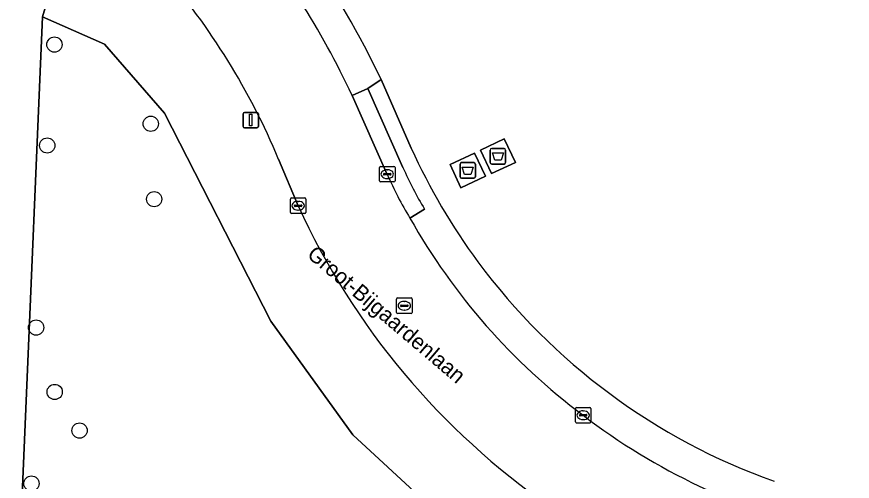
# Model space of a CAD drawing. Extents: x 160732 to 162107, y 387428 to 388479.
# Drawn here: x 161880.2 to 161933.7, y 387596.6 to 387626.4 of the extents above; entities that cross this region are included whole.
import ezdxf

# ---------------------------------------------------------------- set-up
doc = ezdxf.new("R2010")
doc.units = 0
for name, color, linetype in [('IMGEO_Afval_apart_plaats', 7, 'Continuous'), ('IMGEO_Boom', 7, 'Continuous'), ('IMGEO_Erf', 7, 'Continuous'), ('IMGEO_Groenvoorziening', 7, 'Continuous'), ('IMGEO_Kolk', 7, 'Continuous'), ('IMGEO_Lichtmast', 7, 'Continuous'), ('IMGEO_Loofbos', 7, 'Continuous'), ('IMGEO_Openbare_ruimte_label', 7, 'Continuous'), ('IMGEO_Rijbaan_lokaal_open', 7, 'Continuous'), ('IMGEO_Rioolput', 7, 'Continuous'), ('IMGEO_Voetpad_gesloten', 7, 'Continuous'), ('IMGEO_Voetpad_open', 7, 'Continuous')]:
    doc.layers.add(name, color=color, linetype=linetype)

msp = doc.modelspace()

# ---------------------------------------------------------------- linework, layer by layer
at = {"layer": 'IMGEO_Afval_apart_plaats'}
for p, q in [((161910.515, 387617.007), (161910.515, 387617.807)), ((161910.515, 387617.807), (161910.515, 387617.007)), ((161910.615, 387617.907), (161911.405, 387617.907)), ((161911.405, 387617.907), (161910.615, 387617.907)), ((161911.505, 387617.807), (161911.505, 387617.007)), ((161911.505, 387617.007), (161911.505, 387617.807)), ((161908.583, 387616.099), (161908.583, 387616.899)), ((161908.583, 387616.899), (161908.583, 387616.099)), ((161908.683, 387616.999), (161909.473, 387616.999)), ((161909.473, 387616.999), (161908.683, 387616.999)), ((161909.573, 387616.899), (161909.573, 387616.099)), ((161909.573, 387616.099), (161909.573, 387616.899)), ((161911.405, 387616.907), (161910.615, 387616.907)), ((161910.615, 387616.907), (161911.405, 387616.907)), ((161909.473, 387615.999), (161908.683, 387615.999)), ((161908.683, 387615.999), (161909.473, 387615.999))]:
    msp.add_line(p, q, dxfattribs=at)
for points in [[(161910.658, 387617.621), (161911.362, 387617.621), (161911.213, 387617.151), (161910.807, 387617.151), (161910.658, 387617.621)], [(161908.726, 387616.713), (161909.43, 387616.713), (161909.281, 387616.243), (161908.875, 387616.243), (161908.726, 387616.713)]]:
    msp.add_lwpolyline(points, dxfattribs=at)
for centre, start, end in [((161910.615, 387617.807), 90, 180), ((161910.615, 387617.807), 90, 180), ((161911.405, 387617.807), 0, 90), ((161911.405, 387617.807), 360, 90), ((161908.683, 387616.899), 90, 180), ((161908.683, 387616.899), 90, 180), ((161909.473, 387616.899), 0, 90), ((161909.473, 387616.899), 360, 90), ((161910.615, 387617.007), 180, 270), ((161910.615, 387617.007), 180, 270), ((161911.405, 387617.007), 270, 0), ((161911.405, 387617.007), 270, 0), ((161908.683, 387616.099), 180, 270), ((161908.683, 387616.099), 180, 270), ((161909.473, 387616.099), 270, 0), ((161909.473, 387616.099), 270, 0)]:
    msp.add_arc(centre, 0.1, start, end, dxfattribs=at)
at = {"layer": 'IMGEO_Boom'}
for centre in [(161882.578, 387624.573), (161888.754, 387619.492), (161882.116, 387618.098), (161888.973, 387614.657), (161881.4, 387606.418), (161882.592, 387602.287), (161884.186, 387599.81), (161881.101, 387596.41)]:
    msp.add_circle(centre, 0.489, dxfattribs=at)
at = {"layer": 'IMGEO_Erf'}
msp.add_lwpolyline([(161903.518, 387622.334), (161905.457, 387617.921)], dxfattribs=at)
for points in [[(161912.131, 387617.016), (161910.595, 387616.294), (161909.888, 387617.798), (161911.424, 387618.52)], [(161910.211, 387616.126), (161908.644, 387615.389), (161907.946, 387616.873), (161909.513, 387617.61)]]:
    msp.add_lwpolyline(points, close=True, dxfattribs=at)
for centre, radius, start, end in [((161854.229, 387599.064), 54.507, 25.2728, 45.2914), ((161942.731, 387634.897), 40.958, 204.4865, 216.3166), ((161942.376, 387634.817), 40.624, 216.5228, 250.3654)]:
    msp.add_arc(centre, radius, start, end, dxfattribs=at)
at = {"layer": 'IMGEO_Groenvoorziening'}
for points in [[(161884.219, 387634.484), (161881.807, 387626.354), (161885.778, 387624.599), (161889.642, 387620.172), (161896.446, 387606.83), (161901.702, 387599.535), (161908.173, 387593.573), (161912.356, 387590.421), (161918.056, 387583.188), (161932.941, 387580.294), (161933.412, 387584.155), (161944.927, 387581.597), (161962.802, 387579.555), (161960.699, 387583.006), (161959.564, 387584.847)], [(161898.201, 387614.236), (161896.951, 387617.212)]]:
    msp.add_lwpolyline(points, dxfattribs=at)
for centre, radius, start, end in [((161855.39, 387599.866), 45.035, 22.6537, 40.8267), ((161941.271, 387633.891), 47.343, 204.5297, 235.371)]:
    msp.add_arc(centre, radius, start, end, dxfattribs=at)
at = {"layer": 'IMGEO_Kolk'}
for p, q in [((161903.416, 387615.835), (161903.416, 387616.687)), ((161903.491, 387616.761), (161904.343, 387616.761)), ((161903.904, 387616.541), (161903.929, 387616.541)), ((161904.417, 387616.687), (161904.417, 387615.835)), ((161903.675, 387616.255), (161903.675, 387616.267)), ((161904.113, 387616.218), (161903.715, 387616.218)), ((161903.718, 387616.304), (161904.116, 387616.304)), ((161904.159, 387616.267), (161904.159, 387616.255)), ((161904.343, 387615.761), (161903.491, 387615.761)), ((161903.927, 387615.981), (161903.902, 387615.981)), ((161897.703, 387613.81), (161897.703, 387614.662)), ((161897.778, 387614.736), (161898.63, 387614.736)), ((161898.191, 387614.516), (161898.216, 387614.516)), ((161898.704, 387614.662), (161898.704, 387613.81)), ((161897.962, 387614.23), (161897.962, 387614.242)), ((161898.4, 387614.193), (161898.002, 387614.193)), ((161898.005, 387614.279), (161898.403, 387614.279)), ((161898.214, 387613.956), (161898.189, 387613.956)), ((161898.446, 387614.242), (161898.446, 387614.23)), ((161898.63, 387613.736), (161897.778, 387613.736)), ((161915.979, 387600.369), (161915.979, 387601.221)), ((161916.054, 387601.295), (161916.906, 387601.295)), ((161916.467, 387601.075), (161916.492, 387601.075)), ((161916.98, 387601.221), (161916.98, 387600.369)), ((161916.238, 387600.789), (161916.238, 387600.801)), ((161916.676, 387600.752), (161916.278, 387600.752)), ((161916.281, 387600.838), (161916.679, 387600.838)), ((161916.49, 387600.515), (161916.465, 387600.515)), ((161916.722, 387600.801), (161916.722, 387600.789)), ((161916.906, 387600.295), (161916.054, 387600.295))]:
    msp.add_line(p, q, dxfattribs=at)
for points in [[(161903.416, 387615.835), (161903.416, 387616.687)], [(161903.491, 387616.761), (161904.343, 387616.761)], [(161904.417, 387616.687), (161904.417, 387615.835)], [(161904.343, 387615.761), (161903.491, 387615.761)], [(161897.703, 387613.81), (161897.703, 387614.662)], [(161897.778, 387614.736), (161898.63, 387614.736)], [(161898.704, 387614.662), (161898.704, 387613.81)], [(161898.63, 387613.736), (161897.778, 387613.736)], [(161915.979, 387600.369), (161915.979, 387601.221)], [(161916.054, 387601.295), (161916.906, 387601.295)], [(161916.98, 387601.221), (161916.98, 387600.369)], [(161916.906, 387600.295), (161916.054, 387600.295)]]:
    msp.add_lwpolyline(points, dxfattribs=at)
for centre, radius, start, end in [((161903.493, 387616.685), 0.0765, 91.552, 178.448), ((161903.493, 387616.685), 0.0765, 91.552, 178.448), ((161904.341, 387616.685), 0.0765, 1.552, 88.448), ((161904.341, 387616.685), 0.0765, 1.552, 88.448), ((161903.715, 387616.264), 0.0403, 85.8775, 175.7526), ((161903.712, 387616.254), 0.0366, 178.938, 274.7102), ((161904.116, 387616.261), 0.043, 264.8664, 352.4533), ((161904.12, 387616.266), 0.0386, 1.7309, 96.639), ((161903.493, 387615.837), 0.0765, 181.552, 268.448), ((161903.493, 387615.837), 0.0765, 181.552, 268.448), ((161904.341, 387615.837), 0.0765, 271.552, 358.448), ((161904.341, 387615.837), 0.0765, 271.552, 358.448), ((161897.78, 387614.66), 0.0765, 91.552, 178.448), ((161897.78, 387614.66), 0.0765, 91.552, 178.448), ((161898.628, 387614.66), 0.0765, 1.552, 88.448), ((161898.628, 387614.66), 0.0765, 1.552, 88.448), ((161898.002, 387614.239), 0.0403, 85.8775, 175.7526), ((161897.999, 387614.229), 0.0366, 178.938, 274.7102), ((161898.403, 387614.236), 0.043, 264.8664, 352.4533), ((161898.407, 387614.241), 0.0386, 1.7309, 96.639), ((161897.78, 387613.812), 0.0765, 181.552, 268.448), ((161897.78, 387613.812), 0.0765, 181.552, 268.448), ((161898.628, 387613.812), 0.0765, 271.552, 358.448), ((161898.628, 387613.812), 0.0765, 271.552, 358.448), ((161916.056, 387601.219), 0.0765, 91.552, 178.448), ((161916.056, 387601.219), 0.0765, 91.552, 178.448), ((161916.904, 387601.219), 0.0765, 1.552, 88.448), ((161916.904, 387601.219), 0.0765, 1.552, 88.448), ((161916.278, 387600.798), 0.0403, 85.8775, 175.7526), ((161916.275, 387600.788), 0.0366, 178.938, 274.7102), ((161916.679, 387600.795), 0.043, 264.8664, 352.4533), ((161916.683, 387600.8), 0.0386, 1.7309, 96.639), ((161916.056, 387600.371), 0.0765, 181.552, 268.448), ((161916.056, 387600.371), 0.0765, 181.552, 268.448), ((161916.904, 387600.371), 0.0765, 271.552, 358.448), ((161916.904, 387600.371), 0.0765, 271.552, 358.448)]:
    msp.add_arc(centre, radius, start, end, dxfattribs=at)
for centre, major_axis, ratio, start_param, end_param in [((161903.903, 387616.261), (-0.387, 0.002), 0.722429, 4.712389, 7.853982), ((161903.928, 387616.261), (-0.39, 0.002), 0.717154, 1.570796, 4.712389), ((161898.19, 387614.236), (-0.387, 0.002), 0.722429, 4.712389, 7.853982), ((161898.215, 387614.236), (-0.39, 0.002), 0.717154, 1.570796, 4.712389), ((161916.466, 387600.795), (-0.387, 0.002), 0.722429, 4.712389, 7.853982), ((161916.491, 387600.795), (-0.39, 0.002), 0.717154, 1.570796, 4.712389)]:
    msp.add_ellipse(centre, major_axis=major_axis, ratio=ratio, start_param=start_param, end_param=end_param, dxfattribs=at)
at = {"layer": 'IMGEO_Lichtmast'}
for p, q in [((161894.668, 387619.326), (161894.668, 387620.126)), ((161894.668, 387620.126), (161894.668, 387619.326)), ((161894.768, 387620.226), (161895.558, 387620.226)), ((161895.558, 387620.226), (161894.768, 387620.226)), ((161895.658, 387620.126), (161895.658, 387619.326)), ((161895.658, 387619.326), (161895.658, 387620.126)), ((161895.558, 387619.226), (161894.768, 387619.226)), ((161894.768, 387619.226), (161895.558, 387619.226))]:
    msp.add_line(p, q, dxfattribs=at)
msp.add_lwpolyline([(161895.088, 387620.101), (161895.238, 387620.101), (161895.238, 387619.351), (161895.088, 387619.351), (161895.088, 387620.101)], dxfattribs=at)
for centre, start, end in [((161894.768, 387620.126), 90, 180), ((161894.768, 387620.126), 90, 180), ((161895.558, 387620.126), 0, 90), ((161895.558, 387620.126), 360, 90), ((161894.768, 387619.326), 180, 270), ((161894.768, 387619.326), 180, 270), ((161895.558, 387619.326), 270, 0), ((161895.558, 387619.326), 270, 0)]:
    msp.add_arc(centre, 0.1, start, end, dxfattribs=at)
at = {"layer": 'IMGEO_Loofbos'}
msp.add_lwpolyline([(161969.9, 387578.687), (161962.917, 387579.541), (161962.802, 387579.555), (161944.927, 387581.597), (161933.412, 387584.155), (161932.941, 387580.294), (161918.056, 387583.188), (161912.356, 387590.421), (161908.173, 387593.573), (161901.702, 387599.535), (161896.446, 387606.83), (161889.642, 387620.172), (161885.778, 387624.599), (161881.807, 387626.354), (161879.553, 387573.063), (161904.484, 387572.077), (161919.687, 387571.438), (161920.34, 387571.712), (161982.886, 387568.949), (161978.952, 387573.465), (161970.153, 387576.247)], dxfattribs=at)
at = {"layer": 'IMGEO_Rijbaan_lokaal_open'}
for points in [[(161903.921, 387616.246), (161901.666, 387621.31)], [(161896.951, 387617.212), (161898.201, 387614.236)]]:
    msp.add_lwpolyline(points, dxfattribs=at)
for centre, radius, start, end in [((161853.693, 387598.894), 52.952, 25.0447, 40.1315), ((161855.39, 387599.866), 45.035, 22.6537, 40.8267), ((161924.2, 387624.978), 22.079, 203.2975, 211.5034), ((161941.271, 387633.891), 47.343, 204.5297, 235.371), ((161940.981, 387633.497), 40.866, 209.3916, 233.1538), ((161941.493, 387633.416), 41.11, 232.5148, 256.8939)]:
    msp.add_arc(centre, radius, start, end, dxfattribs=at)
at = {"layer": 'IMGEO_Rioolput'}
for p, q in [((161904.513, 387607.391), (161904.513, 387608.243)), ((161904.588, 387608.317), (161905.44, 387608.317)), ((161905.001, 387608.097), (161905.026, 387608.097)), ((161905.514, 387608.243), (161905.514, 387607.391)), ((161904.772, 387607.811), (161904.772, 387607.823)), ((161905.21, 387607.774), (161904.812, 387607.774)), ((161904.815, 387607.86), (161905.213, 387607.86)), ((161905.024, 387607.537), (161904.999, 387607.537)), ((161905.256, 387607.823), (161905.256, 387607.811)), ((161905.44, 387607.317), (161904.588, 387607.317))]:
    msp.add_line(p, q, dxfattribs=at)
for points in [[(161904.513, 387607.391), (161904.513, 387608.243)], [(161904.588, 387608.317), (161905.44, 387608.317)], [(161905.514, 387608.243), (161905.514, 387607.391)], [(161905.44, 387607.317), (161904.588, 387607.317)]]:
    msp.add_lwpolyline(points, dxfattribs=at)
for centre, radius, start, end in [((161904.59, 387608.241), 0.0765, 91.552, 178.448), ((161904.59, 387608.241), 0.0765, 91.552, 178.448), ((161905.438, 387608.241), 0.0765, 1.552, 88.448), ((161905.438, 387608.241), 0.0765, 1.552, 88.448), ((161904.812, 387607.82), 0.0403, 85.8775, 175.7526), ((161904.809, 387607.81), 0.0366, 178.938, 274.7102), ((161905.213, 387607.817), 0.043, 264.8664, 352.4533), ((161905.217, 387607.822), 0.0386, 1.7309, 96.639), ((161904.59, 387607.393), 0.0765, 181.552, 268.448), ((161904.59, 387607.393), 0.0765, 181.552, 268.448), ((161905.438, 387607.393), 0.0765, 271.552, 358.448), ((161905.438, 387607.393), 0.0765, 271.552, 358.448)]:
    msp.add_arc(centre, radius, start, end, dxfattribs=at)
for centre, major_axis, ratio, start_param, end_param in [((161905, 387607.817), (-0.387, 0.002), 0.722429, 4.712389, 7.853982), ((161905.025, 387607.817), (-0.39, 0.002), 0.717154, 1.570796, 4.712389)]:
    msp.add_ellipse(centre, major_axis=major_axis, ratio=ratio, start_param=start_param, end_param=end_param, dxfattribs=at)
at = {"layer": 'IMGEO_Voetpad_gesloten'}
for points in [[(161912.131, 387617.016), (161911.424, 387618.52), (161909.888, 387617.798), (161910.595, 387616.294)], [(161909.513, 387617.61), (161907.946, 387616.873), (161908.644, 387615.389), (161910.211, 387616.126)]]:
    msp.add_lwpolyline(points, close=True, dxfattribs=at)
at = {"layer": 'IMGEO_Voetpad_open'}
msp.add_lwpolyline([(161881.807, 387626.354), (161884.219, 387634.484), (161881.684, 387636.603), (161878.795, 387626.832), (161878.68, 387624.08), (161878.617, 387622.581), (161877.78, 387602.609), (161877.437, 387594.408), (161876.548, 387573.195), (161879.553, 387573.063)], close=True, dxfattribs=at)
for points in [[(161901.666, 387621.31), (161902.671, 387621.757), (161903.518, 387622.334)], [(161905.457, 387617.921), (161903.518, 387622.334), (161902.671, 387621.757), (161904.926, 387616.693)], [(161904.926, 387616.693), (161902.671, 387621.757), (161901.666, 387621.31)], [(161901.666, 387621.31), (161903.921, 387616.246)], [(161906.313, 387614.015), (161905.375, 387613.441)], [(161905.375, 387613.441), (161906.313, 387614.015)]]:
    msp.add_lwpolyline(points, dxfattribs=at)
for centre, radius, start, end in [((161854.229, 387599.064), 54.507, 25.2728, 45.2914), ((161853.693, 387598.894), 52.952, 25.0447, 40.1315), ((161942.731, 387634.897), 40.958, 204.4865, 216.3166), ((161924.404, 387625.083), 21.208, 203.3035, 211.458), ((161924.404, 387625.083), 21.208, 203.3035, 211.458), ((161924.2, 387624.978), 22.079, 203.2975, 211.5034), ((161940.981, 387633.497), 40.866, 209.3916, 233.1538), ((161942.376, 387634.817), 40.624, 216.5228, 250.3654), ((161941.493, 387633.416), 41.11, 232.5148, 256.8939)]:
    msp.add_arc(centre, radius, start, end, dxfattribs=at)

# ---------------------------------------------------------------- texts
at = {"layer": 'IMGEO_Openbare_ruimte_label'}
msp.add_text('Groot-Bijgaardenlaan', height=1, rotation=319.6224, dxfattribs=at).set_placement((161898.707, 387611.001))

doc.saveas('drawing.dxf')
